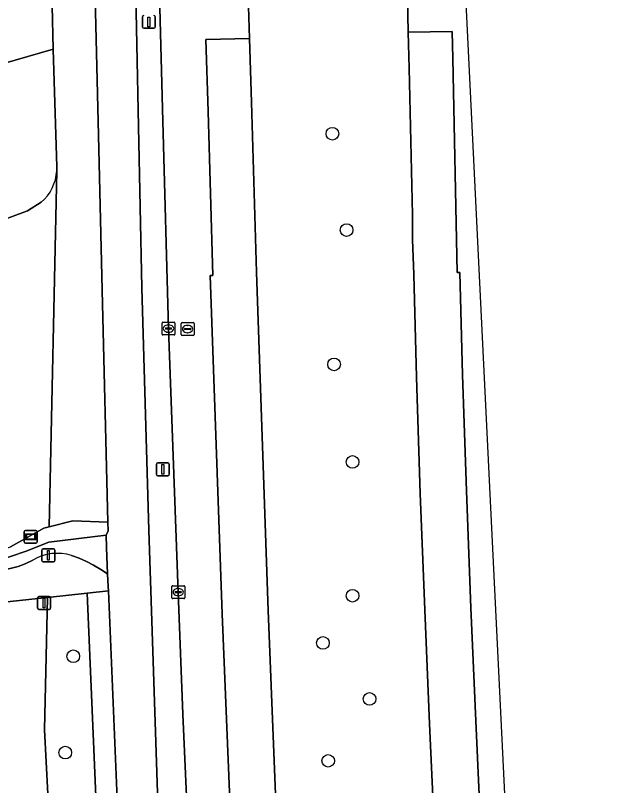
# Model space of a CAD drawing. Extents: x 158472 to 159562, y 388525 to 389606.
# Drawn here: x 159417 to 159462.4, y 389454.9 to 389514.5 of the extents above; entities that cross this region are included whole.
import ezdxf

# ---------------------------------------------------------------- set-up
doc = ezdxf.new("R2010")
doc.units = 0
for name, color, linetype in [('IMGEO_Afsluitpaal', 7, 'Continuous'), ('IMGEO_Berm_groen', 7, 'Continuous'), ('IMGEO_Boom', 7, 'Continuous'), ('IMGEO_Fietspad_gesloten', 7, 'Continuous'), ('IMGEO_Grasland_overig', 7, 'Continuous'), ('IMGEO_Groenvoorziening', 7, 'Continuous'), ('IMGEO_Informatiebord', 7, 'Continuous'), ('IMGEO_Kolk', 7, 'Continuous'), ('IMGEO_Lichtmast', 7, 'Continuous'), ('IMGEO_Loofbos', 7, 'Continuous'), ('IMGEO_OVBaan_gesloten', 7, 'Continuous'), ('IMGEO_Rijbaan_regionaal_gesloten', 7, 'Continuous'), ('IMGEO_Rioolput', 7, 'Continuous'), ('IMGEO_Voetpad_onverhard', 7, 'Continuous')]:
    doc.layers.add(name, color=color, linetype=linetype)

msp = doc.modelspace()

# ---------------------------------------------------------------- linework, layer by layer
at = {"layer": 'IMGEO_Afsluitpaal'}
for p, q in [((159419.039, 389472.298), (159419.039, 389473.098)), ((159419.039, 389473.098), (159419.039, 389472.298)), ((159419.139, 389473.198), (159419.929, 389473.198)), ((159419.929, 389473.198), (159419.139, 389473.198)), ((159420.029, 389473.098), (159420.029, 389472.298)), ((159420.029, 389472.298), (159420.029, 389473.098)), ((159419.929, 389472.198), (159419.139, 389472.198)), ((159419.139, 389472.198), (159419.929, 389472.198)), ((159418.807, 389469.512), (159419.597, 389469.512)), ((159419.597, 389469.512), (159418.807, 389469.512)), ((159418.707, 389468.612), (159418.707, 389469.412)), ((159418.707, 389469.412), (159418.707, 389468.612)), ((159419.697, 389469.412), (159419.697, 389468.612)), ((159419.697, 389468.612), (159419.697, 389469.412)), ((159419.597, 389468.512), (159418.807, 389468.512)), ((159418.807, 389468.512), (159419.597, 389468.512))]:
    msp.add_line(p, q, dxfattribs=at)
for points in [[(159419.459, 389473.073), (159419.609, 389473.073), (159419.609, 389472.323), (159419.459, 389472.323), (159419.459, 389473.073)], [(159419.127, 389469.387), (159419.277, 389469.387), (159419.277, 389468.637), (159419.127, 389468.637), (159419.127, 389469.387)]]:
    msp.add_lwpolyline(points, dxfattribs=at)
for centre, start, end in [((159419.139, 389473.098), 90, 180), ((159419.139, 389473.098), 90, 180), ((159419.929, 389473.098), 0, 90), ((159419.929, 389473.098), 360, 90), ((159419.139, 389472.298), 180, 270), ((159419.139, 389472.298), 180, 270), ((159419.929, 389472.298), 270, 0), ((159419.929, 389472.298), 270, 0), ((159418.807, 389469.412), 90, 180), ((159418.807, 389469.412), 90, 180), ((159419.597, 389469.412), 0, 90), ((159419.597, 389469.412), 360, 90), ((159418.807, 389468.612), 180, 270), ((159418.807, 389468.612), 180, 270), ((159419.597, 389468.612), 270, 0), ((159419.597, 389468.612), 270, 0)]:
    msp.add_arc(centre, 0.1, start, end, dxfattribs=at)
at = {"layer": 'IMGEO_Berm_groen'}
for points in [[(159448.294, 389477.475), (159448.004, 389486.485), (159447.799, 389494.423), (159447.701, 389497.13), (159447.714, 389499.02), (159447.438, 389510.385), (159447.371, 389513.151), (159447.254, 389519.791)], [(159433.726, 389387.33), (159432.498, 389407.699), (159431.402, 389428.051), (159430.845, 389439.311), (159430.422, 389449.451), (159429.943, 389460.414), (159429.584, 389469.844), (159428.831, 389490.237), (159428.394, 389506.275), (159428.128, 389516.041), (159428.052, 389518.864), (159426.251, 389518.575), (159426.509, 389505.868), (159426.762, 389493.388), (159427.315, 389474.643), (159428.11, 389450.418), (159429.714, 389418.151), (159430.128, 389408.571), (159430.962, 389392.384)], [(159434.939, 389517.649), (159435.104, 389512.671), (159435.25, 389507.754), (159435.302, 389505.983), (159435.628, 389494.592), (159436.538, 389468.425), (159437.448, 389445.812), (159438.055, 389432.454), (159438.526, 389423.535), (159439.042, 389414.768), (159440.159, 389396.511)], [(159462.413, 389257.635), (159461.317, 389270.868), (159458.683, 389302.364), (159457.234, 389320.414), (159456.576, 389329.28), (159455.933, 389338.361), (159455.343, 389347.27), (159454.267, 389365.293), (159453.188, 389383.221), (159452.141, 389401.253), (159451.155, 389419.217), (159450.672, 389428.191), (159449.926, 389441.726), (159449.437, 389450.675), (159449.022, 389459.654), (159448.651, 389468.489), (159448.294, 389477.475)]]:
    msp.add_lwpolyline(points, dxfattribs=at)
for points in [[(159423.412, 389505.2), (159423.108, 389517.946), (159420.879, 389517.451), (159419.83, 389517.218), (159419.825, 389515.204), (159419.918, 389511.844), (159420.2, 389502.751), (159420.193, 389502.437), (159419.59, 389474.888), (159421.437, 389475.35), (159424.151, 389475.248), (159423.7, 389493.212)], [(159429.524, 389365.522), (159427.85, 389392.06), (159427.019, 389408.625), (159426.613, 389418.069), (159425.013, 389450.143), (159424.18, 389469.944), (159422.537, 389469.768), (159423.302, 389451.637), (159427.938, 389364.58), (159435.062, 389275.325), (159436.082, 389260.026), (159436.417, 389257.448), (159436.447, 389257.47), (159437.196, 389258.35), (159436.06, 389275.392), (159433.891, 389304.797), (159431.846, 389332.651), (159430.139, 389356.523)]]:
    msp.add_lwpolyline(points, close=True, dxfattribs=at)
at = {"layer": 'IMGEO_Boom'}
for centre in [(159441.516, 389505.307), (159442.606, 389497.849), (159441.642, 389487.458), (159443.067, 389479.916), (159443.067, 389469.567), (159440.773, 389465.919), (159421.463, 389464.887), (159444.382, 389461.581), (159420.849, 389457.433), (159441.185, 389456.797)]:
    msp.add_circle(centre, 0.489, dxfattribs=at)
at = {"layer": 'IMGEO_Fietspad_gesloten'}
msp.add_lwpolyline([(159430.962, 389392.384), (159430.128, 389408.571), (159429.714, 389418.151), (159428.11, 389450.418), (159427.315, 389474.643), (159426.762, 389493.388), (159426.509, 389505.868), (159426.251, 389518.575), (159423.108, 389517.946), (159423.412, 389505.2), (159423.7, 389493.212), (159424.151, 389475.248), (159424.167, 389474.598), (159423.999, 389474.259), (159424.039, 389473.307), (159424.125, 389471.267), (159424.166, 389470.292), (159424.18, 389469.944), (159425.013, 389450.143), (159426.613, 389418.069), (159427.019, 389408.625), (159427.85, 389392.06)], dxfattribs=at)
at = {"layer": 'IMGEO_Grasland_overig'}
msp.add_lwpolyline([(159415.378, 389472.19), (159417.823, 389473.017), (159419.564, 389473.716), (159423.999, 389474.259), (159424.167, 389474.598), (159424.151, 389475.248), (159421.437, 389475.35), (159419.59, 389474.888), (159419.175, 389474.784), (159416.614, 389473.354)], dxfattribs=at)
at = {"layer": 'IMGEO_Groenvoorziening'}
for points in [[(159283.316, 389477.102), (159374.598, 389500), (159398.295, 389505.777), (159405.948, 389507.3), (159406.779, 389507.685), (159407.498, 389508.253), (159419.918, 389511.844), (159419.825, 389515.204)], [(159309.309, 389455.718), (159359.48, 389471.92), (159381.831, 389479.703), (159381.914, 389479.726), (159385.183, 389480.955), (159388.711, 389481.399), (159392.442, 389481.176), (159395.64, 389480.296), (159398.022, 389479.154), (159400.116, 389477.574), (159404.094, 389475.45), (159411.82, 389472.491), (159412.9, 389472.201), (159416.614, 389473.354), (159419.175, 389474.784), (159419.59, 389474.888), (159420.193, 389502.437)], [(159418.993, 389500), (159417.916, 389499.35), (159402.182, 389493.477), (159395.9, 389491.353), (159389.379, 389489.7), (159372.32, 389485.759), (159315.887, 389470.794), (159298.725, 389466.422), (159265.344, 389458.348), (159225.608, 389449.127), (159183.417, 389439.014), (159157.102, 389432.084)]]:
    msp.add_lwpolyline(points, dxfattribs=at)
msp.add_lwpolyline([(159422.537, 389469.768), (159419.47, 389469.438), (159419.246, 389459.202), (159420.283, 389439.398), (159423.523, 389377.509), (159425.887, 389340.806), (159429.3, 389312.223), (159436.082, 389260.026), (159435.062, 389275.325), (159427.938, 389364.58), (159423.302, 389451.637)], close=True, dxfattribs=at)
msp.add_arc((159416.648, 389502.669), 3.552, 311.30578, 356.26215, dxfattribs=at)
at = {"layer": 'IMGEO_Informatiebord'}
for p, q in [((159417.674, 389473.726), (159417.674, 389474.526)), ((159417.674, 389474.526), (159417.674, 389473.726)), ((159417.774, 389474.626), (159418.564, 389474.626)), ((159418.564, 389474.626), (159417.774, 389474.626)), ((159418.664, 389474.526), (159418.664, 389473.726)), ((159418.664, 389473.726), (159418.664, 389474.526)), ((159418.564, 389473.626), (159417.774, 389473.626)), ((159417.774, 389473.626), (159418.564, 389473.626))]:
    msp.add_line(p, q, dxfattribs=at)
for points in [[(159417.775, 389474.358), (159418.563, 389474.358), (159418.563, 389473.894), (159417.775, 389473.894), (159417.775, 389474.358)], [(159417.84, 389474.293), (159417.84, 389473.959), (159418.498, 389473.959), (159418.498, 389474.293), (159417.84, 389474.293)]]:
    msp.add_lwpolyline(points, dxfattribs=at)
for centre, start, end in [((159417.774, 389474.526), 90, 180), ((159417.774, 389474.526), 90, 180), ((159418.564, 389474.526), 0, 90), ((159418.564, 389474.526), 360, 90), ((159417.774, 389473.726), 180, 270), ((159417.774, 389473.726), 180, 270), ((159418.564, 389473.726), 270, 0), ((159418.564, 389473.726), 270, 0)]:
    msp.add_arc(centre, 0.1, start, end, dxfattribs=at)
at = {"layer": 'IMGEO_Kolk'}
for p, q in [((159428.33, 389489.811), (159428.33, 389490.663)), ((159428.405, 389490.737), (159429.257, 389490.737)), ((159428.818, 389490.517), (159428.843, 389490.517)), ((159429.331, 389490.663), (159429.331, 389489.811)), ((159428.589, 389490.231), (159428.589, 389490.243)), ((159429.027, 389490.194), (159428.629, 389490.194)), ((159428.632, 389490.28), (159429.03, 389490.28)), ((159428.841, 389489.957), (159428.816, 389489.957)), ((159429.073, 389490.243), (159429.073, 389490.231)), ((159429.257, 389489.737), (159428.405, 389489.737)), ((159429.083, 389469.418), (159429.083, 389470.27)), ((159429.158, 389470.344), (159430.01, 389470.344)), ((159429.571, 389470.124), (159429.596, 389470.124)), ((159430.084, 389470.27), (159430.084, 389469.418)), ((159429.342, 389469.838), (159429.342, 389469.85)), ((159429.78, 389469.801), (159429.382, 389469.801)), ((159429.385, 389469.887), (159429.783, 389469.887)), ((159429.594, 389469.564), (159429.569, 389469.564)), ((159429.826, 389469.85), (159429.826, 389469.838)), ((159430.01, 389469.344), (159429.158, 389469.344))]:
    msp.add_line(p, q, dxfattribs=at)
for points in [[(159428.33, 389489.811), (159428.33, 389490.663)], [(159428.405, 389490.737), (159429.257, 389490.737)], [(159429.331, 389490.663), (159429.331, 389489.811)], [(159429.257, 389489.737), (159428.405, 389489.737)], [(159429.083, 389469.418), (159429.083, 389470.27)], [(159429.158, 389470.344), (159430.01, 389470.344)], [(159430.084, 389470.27), (159430.084, 389469.418)], [(159430.01, 389469.344), (159429.158, 389469.344)]]:
    msp.add_lwpolyline(points, dxfattribs=at)
for centre, radius, start, end in [((159428.407, 389490.661), 0.0765, 91.55205, 178.44795), ((159428.407, 389490.661), 0.0765, 91.55205, 178.44795), ((159429.255, 389490.661), 0.0765, 1.55205, 88.44795), ((159429.255, 389490.661), 0.0765, 1.55205, 88.44795), ((159428.407, 389489.813), 0.0765, 181.55205, 268.44795), ((159428.407, 389489.813), 0.0765, 181.55205, 268.44795), ((159428.629, 389490.24), 0.0403, 85.87752, 175.75265), ((159428.626, 389490.23), 0.0366, 178.93798, 274.71019), ((159429.03, 389490.237), 0.043, 264.86636, 352.45326), ((159429.034, 389490.242), 0.0386, 1.73085, 96.63898), ((159429.255, 389489.813), 0.0765, 271.55205, 358.44795), ((159429.255, 389489.813), 0.0765, 271.55205, 358.44795), ((159429.16, 389470.268), 0.0765, 91.55205, 178.44795), ((159429.16, 389470.268), 0.0765, 91.55205, 178.44795), ((159430.008, 389470.268), 0.0765, 1.55205, 88.44795), ((159430.008, 389470.268), 0.0765, 1.55205, 88.44795), ((159429.382, 389469.847), 0.0403, 85.87752, 175.75265), ((159429.379, 389469.837), 0.0366, 178.93798, 274.71019), ((159429.783, 389469.844), 0.043, 264.86636, 352.45326), ((159429.787, 389469.849), 0.0386, 1.73085, 96.63898), ((159429.16, 389469.42), 0.0765, 181.55205, 268.44795), ((159429.16, 389469.42), 0.0765, 181.55205, 268.44795), ((159430.008, 389469.42), 0.0765, 271.55205, 358.44795), ((159430.008, 389469.42), 0.0765, 271.55205, 358.44795)]:
    msp.add_arc(centre, radius, start, end, dxfattribs=at)
for centre, major_axis, ratio, start_param, end_param in [((159428.817, 389490.237), (-0.387, 0.002), 0.722429, 4.712389, 7.853982), ((159428.842, 389490.237), (-0.39, 0.002), 0.717154, 1.570796, 4.712389), ((159429.57, 389469.844), (-0.387, 0.002), 0.722429, 4.712389, 7.853982), ((159429.595, 389469.844), (-0.39, 0.002), 0.717154, 1.570796, 4.712389)]:
    msp.add_ellipse(centre, major_axis=major_axis, ratio=ratio, start_param=start_param, end_param=end_param, dxfattribs=at)
at = {"layer": 'IMGEO_Lichtmast'}
for p, q in [((159426.815, 389513.559), (159426.815, 389514.359)), ((159426.815, 389514.359), (159426.815, 389513.559)), ((159427.805, 389514.359), (159427.805, 389513.559)), ((159427.805, 389513.559), (159427.805, 389514.359)), ((159427.705, 389513.459), (159426.915, 389513.459)), ((159426.915, 389513.459), (159427.705, 389513.459)), ((159427.899, 389478.95), (159427.899, 389479.75)), ((159427.899, 389479.75), (159427.899, 389478.95)), ((159427.999, 389479.85), (159428.789, 389479.85)), ((159428.789, 389479.85), (159427.999, 389479.85)), ((159428.889, 389479.75), (159428.889, 389478.95)), ((159428.889, 389478.95), (159428.889, 389479.75)), ((159428.789, 389478.85), (159427.999, 389478.85)), ((159427.999, 389478.85), (159428.789, 389478.85))]:
    msp.add_line(p, q, dxfattribs=at)
for points in [[(159427.235, 389514.334), (159427.385, 389514.334), (159427.385, 389513.584), (159427.235, 389513.584), (159427.235, 389514.334)], [(159428.319, 389479.725), (159428.469, 389479.725), (159428.469, 389478.975), (159428.319, 389478.975), (159428.319, 389479.725)]]:
    msp.add_lwpolyline(points, dxfattribs=at)
for centre, start, end in [((159426.915, 389514.359), 90, 180), ((159426.915, 389514.359), 90, 180), ((159427.705, 389514.359), 0, 90), ((159427.705, 389514.359), 360, 90), ((159426.915, 389513.559), 180, 270), ((159426.915, 389513.559), 180, 270), ((159427.705, 389513.559), 270, 0), ((159427.705, 389513.559), 270, 0), ((159427.999, 389479.75), 90, 180), ((159427.999, 389479.75), 90, 180), ((159428.789, 389479.75), 0, 90), ((159428.789, 389479.75), 360, 90), ((159427.999, 389478.95), 180, 270), ((159427.999, 389478.95), 180, 270), ((159428.789, 389478.95), 270, 0), ((159428.789, 389478.95), 270, 0)]:
    msp.add_arc(centre, 0.1, start, end, dxfattribs=at)
at = {"layer": 'IMGEO_Loofbos'}
for points in [[(159420.193, 389502.437), (159420.2, 389502.751), (159419.918, 389511.844), (159407.498, 389508.253), (159406.779, 389507.685), (159405.948, 389507.3), (159398.295, 389505.777), (159374.598, 389500), (159283.316, 389477.102), (159272.307, 389475.399), (159219.754, 389460.745), (159202.744, 389456.232), (159185.076, 389451.313), (159137.191, 389437.453)], [(159265.344, 389458.348), (159298.725, 389466.422), (159315.887, 389470.794), (159372.32, 389485.759), (159389.379, 389489.7), (159395.9, 389491.353), (159402.182, 389493.477), (159417.916, 389499.35), (159418.993, 389500)], [(159418.334, 389472.323), (159417.734, 389472.035), (159417.189, 389471.837), (159416.589, 389471.677), (159415.978, 389471.551), (159415.432, 389471.45), (159414.753, 389471.32), (159414.145, 389471.199), (159409.737, 389471.396), (159405.64, 389472.977), (159398.86, 389476.642), (159393.579, 389478.739), (159390.348, 389479.09), (159386.497, 389479.09), (159376.487, 389476.356), (159359.573, 389470.118), (159331.985, 389460.562), (159308.846, 389453.626)], [(159411.497, 389468.58), (159419.47, 389469.438), (159422.537, 389469.768), (159424.18, 389469.944), (159424.166, 389470.292), (159424.125, 389471.267), (159423.585, 389471.604), (159423.041, 389471.927), (159422.487, 389472.222), (159421.921, 389472.476), (159421.336, 389472.674)], [(159414.262, 389438.927), (159420.283, 389439.398), (159419.246, 389459.202), (159419.47, 389469.438), (159411.497, 389468.58)]]:
    msp.add_lwpolyline(points, dxfattribs=at)
for centre, radius, start, end in [((159416.648, 389502.669), 3.552, 311.30578, 356.26215), ((159420.223, 389469.179), 3.668, 72.33518, 121.00255)]:
    msp.add_arc(centre, radius, start, end, dxfattribs=at)
at = {"layer": 'IMGEO_OVBaan_gesloten'}
for points in [[(159453.024, 389450.735), (159452.606, 389459.88), (159452.231, 389468.621), (159451.872, 389477.677), (159451.586, 389486.657), (159451.364, 389494.572), (159451.169, 389494.567), (159450.817, 389511.114), (159450.773, 389513.203), (159447.371, 389513.151), (159447.438, 389510.385), (159447.714, 389499.02), (159447.701, 389497.13), (159447.799, 389494.423), (159448.004, 389486.485), (159448.294, 389477.475), (159448.651, 389468.489), (159449.022, 389459.654), (159449.437, 389450.675)], [(159440.159, 389396.511), (159439.042, 389414.768), (159438.526, 389423.535), (159438.055, 389432.454), (159437.448, 389445.812), (159436.538, 389468.425), (159435.628, 389494.592), (159435.302, 389505.983), (159435.25, 389507.754), (159435.104, 389512.671), (159431.726, 389512.587), (159431.888, 389507.029), (159432.257, 389494.344), (159432.064, 389494.333), (159432.987, 389468.176), (159433.916, 389445.596), (159434.506, 389432.221), (159434.967, 389423.321), (159435.45, 389414.586), (159436.596, 389396.211)]]:
    msp.add_lwpolyline(points, dxfattribs=at)
at = {"layer": 'IMGEO_Rijbaan_regionaal_gesloten'}
for points in [[(159461.772, 389332.122), (159456.481, 389421.006), (159451.656, 389519.648), (159451.444, 389523.967), (159447.188, 389522.941), (159447.248, 389520.057), (159447.254, 389519.791), (159447.371, 389513.151), (159450.773, 389513.203), (159450.817, 389511.114), (159451.169, 389494.567), (159451.364, 389494.572), (159451.586, 389486.657), (159451.872, 389477.677), (159452.231, 389468.621), (159452.606, 389459.88), (159453.024, 389450.735), (159453.497, 389441.831), (159454.229, 389428.474), (159454.709, 389419.463), (159455.709, 389401.512)], [(159436.596, 389396.211), (159435.45, 389414.586), (159434.967, 389423.321), (159434.506, 389432.221), (159433.916, 389445.596), (159432.987, 389468.176), (159432.064, 389494.333), (159432.257, 389494.344), (159431.888, 389507.029), (159431.726, 389512.587), (159435.104, 389512.671), (159434.939, 389517.649)], [(159428.128, 389516.041), (159428.394, 389506.275), (159428.831, 389490.237), (159429.584, 389469.844), (159429.943, 389460.414), (159430.422, 389449.451), (159430.845, 389439.311), (159431.402, 389428.051), (159432.498, 389407.699), (159433.726, 389387.33)]]:
    msp.add_lwpolyline(points, dxfattribs=at)
at = {"layer": 'IMGEO_Rioolput'}
for p, q in [((159429.805, 389489.769), (159429.805, 389490.621)), ((159429.88, 389490.695), (159430.732, 389490.695)), ((159430.293, 389490.475), (159430.318, 389490.475)), ((159430.806, 389490.621), (159430.806, 389489.769)), ((159430.064, 389490.189), (159430.064, 389490.201)), ((159430.502, 389490.152), (159430.104, 389490.152)), ((159430.107, 389490.238), (159430.505, 389490.238)), ((159430.316, 389489.915), (159430.291, 389489.915)), ((159430.548, 389490.201), (159430.548, 389490.189)), ((159430.732, 389489.695), (159429.88, 389489.695))]:
    msp.add_line(p, q, dxfattribs=at)
for points in [[(159429.805, 389489.769), (159429.805, 389490.621)], [(159429.88, 389490.695), (159430.732, 389490.695)], [(159430.806, 389490.621), (159430.806, 389489.769)], [(159430.732, 389489.695), (159429.88, 389489.695)]]:
    msp.add_lwpolyline(points, dxfattribs=at)
for centre, radius, start, end in [((159429.882, 389490.619), 0.0765, 91.55205, 178.44795), ((159429.882, 389490.619), 0.0765, 91.55205, 178.44795), ((159430.73, 389490.619), 0.0765, 1.55205, 88.44795), ((159430.73, 389490.619), 0.0765, 1.55205, 88.44795), ((159429.882, 389489.771), 0.0765, 181.55205, 268.44795), ((159429.882, 389489.771), 0.0765, 181.55205, 268.44795), ((159430.104, 389490.198), 0.0403, 85.87752, 175.75265), ((159430.101, 389490.188), 0.0366, 178.93798, 274.71019), ((159430.505, 389490.195), 0.043, 264.86636, 352.45326), ((159430.509, 389490.2), 0.0386, 1.73085, 96.63898), ((159430.73, 389489.771), 0.0765, 271.55205, 358.44795), ((159430.73, 389489.771), 0.0765, 271.55205, 358.44795)]:
    msp.add_arc(centre, radius, start, end, dxfattribs=at)
for centre, major_axis, ratio, start_param, end_param in [((159430.292, 389490.195), (-0.387, 0.002), 0.722429, 4.712389, 7.853982), ((159430.317, 389490.195), (-0.39, 0.002), 0.717154, 1.570796, 4.712389)]:
    msp.add_ellipse(centre, major_axis=major_axis, ratio=ratio, start_param=start_param, end_param=end_param, dxfattribs=at)
at = {"layer": 'IMGEO_Voetpad_onverhard'}
for points in [[(159421.336, 389472.674), (159421.921, 389472.476), (159422.487, 389472.222), (159423.041, 389471.927), (159423.585, 389471.604), (159424.125, 389471.267), (159424.039, 389473.307), (159423.999, 389474.259), (159419.564, 389473.716), (159417.823, 389473.017), (159415.378, 389472.19)], [(159414.145, 389471.199), (159414.753, 389471.32), (159415.432, 389471.45), (159415.978, 389471.551), (159416.589, 389471.677), (159417.189, 389471.837), (159417.734, 389472.035), (159418.334, 389472.323)]]:
    msp.add_lwpolyline(points, dxfattribs=at)
msp.add_arc((159420.223, 389469.179), 3.668, 72.33518, 121.00255, dxfattribs=at)

doc.saveas('drawing.dxf')
